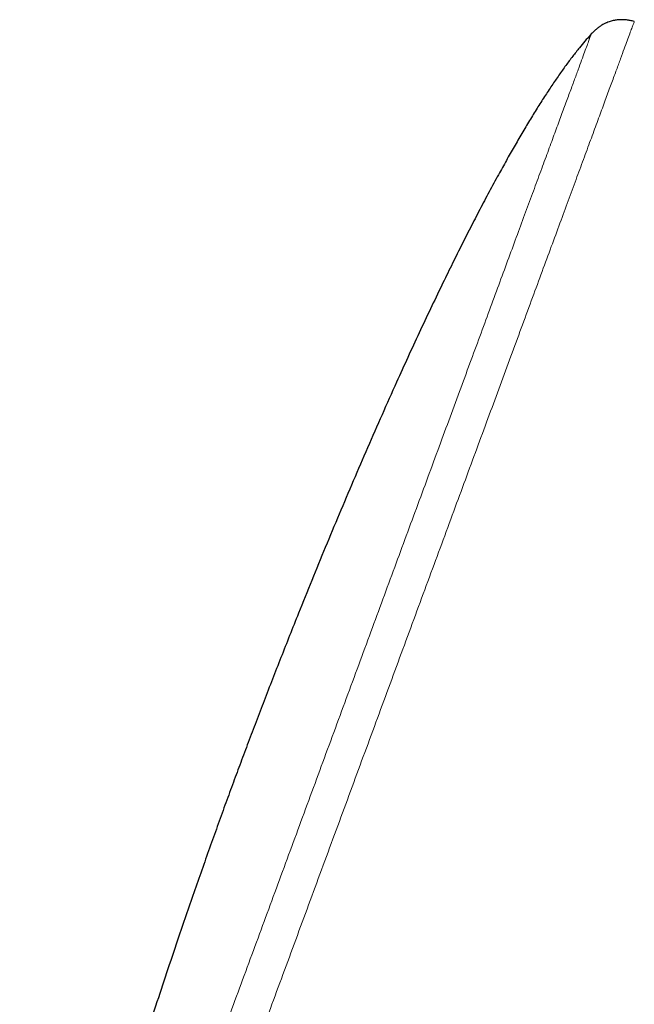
# Model space of a CAD drawing. Header units: millimetres. Extents: x 8 to 976, y 12 to 967.
# Tile 346 of 351: x 677 to 701, y 814 to 853. Entities that reach past the tile are written whole.
import ezdxf

# ---------------------------------------------------------------- set-up
doc = ezdxf.new("R2010")
doc.units = ezdxf.units.MM

msp = doc.modelspace()

# ---------------------------------------------------------------- linework, layer by layer
at = {"color": 252, "linetype": 'Continuous', "lineweight": 0}
for points, knots in [([(700.908, 853.015), (700.905, 853.01), (700.901, 852.998), (700.866, 852.903), (700.811, 852.753), (700.732, 852.541), (700.633, 852.271), (700.512, 851.944), (700.372, 851.563), (700.211, 851.126), (700.028, 850.631), (699.824, 850.078), (699.598, 849.467), (699.353, 848.801), (699.088, 848.083), (698.806, 847.319), (698.508, 846.51), (698.194, 845.66), (697.864, 844.764), (697.516, 843.82), (697.15, 842.828), (696.766, 841.789), (696.369, 840.711), (695.957, 839.596), (695.536, 838.454), (695.105, 837.286), (694.666, 836.096), (694.217, 834.879), (693.756, 833.629), (693.284, 832.349), (692.801, 831.041), (692.312, 829.715), (691.817, 828.373), (691.32, 827.026), (690.822, 825.676), (690.325, 824.328), (689.825, 822.974), (689.322, 821.609), (688.816, 820.237), (688.307, 818.858), (687.801, 817.485), (687.297, 816.12), (686.801, 814.774), (686.312, 813.449), (685.831, 812.147), (685.358, 810.863), (684.888, 809.591), (684.425, 808.334), (683.968, 807.096), (683.521, 805.885), (683.086, 804.705), (682.665, 803.565), (682.26, 802.465), (681.87, 801.408), (681.494, 800.389), (681.13, 799.403), (680.78, 798.454), (680.444, 797.544), (680.126, 796.68), (679.825, 795.865), (679.544, 795.104), (679.284, 794.397), (679.043, 793.746), (678.822, 793.147), (678.62, 792.597), (678.436, 792.1), (678.273, 791.657), (678.131, 791.271), (678.01, 790.945), (677.912, 790.679), (677.836, 790.473), (677.782, 790.327), (677.75, 790.239), (677.743, 790.22), (677.743, 790.22), (677.743, 790.22)], [0, 0, 0, 0, 0.014, 0.028, 0.0419999, 0.0559999, 0.0699998, 0.0837499, 0.0974999, 0.1112499, 0.1249999, 0.1389999, 0.1529999, 0.1669998, 0.1809998, 0.1949997, 0.2087498, 0.2224998, 0.2362498, 0.2499999, 0.2639998, 0.2779998, 0.2919997, 0.3059997, 0.3199996, 0.3337496, 0.3474997, 0.3612497, 0.3749997, 0.3889997, 0.4029997, 0.4169997, 0.4309996, 0.4449996, 0.4587496, 0.4724996, 0.4862496, 0.4999997, 0.5139997, 0.5279995, 0.5419995, 0.5559995, 0.5699995, 0.5837495, 0.5974995, 0.6112495, 0.6249995, 0.6389995, 0.6529995, 0.6669995, 0.6809995, 0.6949994, 0.7087493, 0.7224994, 0.7362494, 0.7499994, 0.7639994, 0.7779994, 0.7919994, 0.8059993, 0.8199993, 0.8337493, 0.8474993, 0.8612494, 0.8749993, 0.8889993, 0.9029993, 0.9169993, 0.9309992, 0.9449992, 0.9587492, 0.9724992, 0.9862492, 0.9999993, 1, 1, 1, 1]), ([(676.778, 791.69), (676.78, 791.696), (676.784, 791.707), (676.818, 791.799), (676.871, 791.945), (676.947, 792.15), (677.044, 792.412), (677.16, 792.728), (677.297, 793.097), (677.453, 793.52), (677.63, 794), (677.827, 794.536), (678.046, 795.128), (678.284, 795.773), (678.54, 796.468), (678.813, 797.209), (679.103, 797.992), (679.406, 798.816), (679.726, 799.683), (680.064, 800.598), (680.418, 801.559), (680.789, 802.565), (681.175, 803.61), (681.573, 804.69), (681.982, 805.797), (682.399, 806.928), (682.824, 808.081), (683.259, 809.26), (683.706, 810.471), (684.163, 811.71), (684.631, 812.978), (685.105, 814.263), (685.584, 815.563), (686.066, 816.868), (686.548, 818.175), (687.03, 819.482), (687.514, 820.793), (688.001, 822.115), (688.492, 823.445), (688.984, 824.78), (689.475, 826.11), (689.963, 827.432), (690.444, 828.737), (690.917, 830.02), (691.383, 831.282), (691.842, 832.526), (692.296, 833.758), (692.745, 834.976), (693.188, 836.175), (693.621, 837.348), (694.042, 838.491), (694.45, 839.596), (694.843, 840.661), (695.22, 841.685), (695.585, 842.673), (695.937, 843.627), (696.276, 844.547), (696.602, 845.429), (696.91, 846.266), (697.202, 847.055), (697.474, 847.793), (697.726, 848.477), (697.959, 849.108), (698.173, 849.688), (698.369, 850.22), (698.547, 850.702), (698.705, 851.132), (698.843, 851.505), (698.96, 851.822), (699.055, 852.079), (699.128, 852.278), (699.18, 852.419), (699.213, 852.508), (699.217, 852.518), (699.219, 852.524)], [0, 0, 0, 0, 0.014, 0.028, 0.042, 0.056, 0.07, 0.08375, 0.0975, 0.11125, 0.125, 0.139, 0.153, 0.167, 0.181, 0.195, 0.20875, 0.2225, 0.23625, 0.25, 0.264, 0.278, 0.292, 0.306, 0.32, 0.33375, 0.3475, 0.36125, 0.375, 0.389, 0.403, 0.417, 0.431, 0.445, 0.45875, 0.4725, 0.48625, 0.5, 0.514, 0.528, 0.542, 0.556, 0.57, 0.58375, 0.5975, 0.61125, 0.625, 0.639, 0.653, 0.667, 0.681, 0.695, 0.70875, 0.7225, 0.73625, 0.75, 0.764, 0.778, 0.792, 0.806, 0.82, 0.83375, 0.8475, 0.86125, 0.875, 0.889, 0.903, 0.917, 0.931, 0.945, 0.95875, 0.9725, 0.98625, 1, 1, 1, 1])]:
    msp.add_open_spline(points, degree=3, knots=knots, dxfattribs=at)
at = {"color": 7, "linetype": 'Continuous', "lineweight": 30}
for points, knots in [([(700.908, 853.015), (700.854, 853.029), (700.753, 853.053), (700.609, 853.074), (700.482, 853.084), (700.372, 853.085), (700.278, 853.079), (700.199, 853.07), (700.131, 853.059), (700.067, 853.046), (699.997, 853.028), (699.914, 853.002), (699.82, 852.966), (699.724, 852.92), (699.627, 852.866), (699.531, 852.803), (699.43, 852.726), (699.323, 852.633), (699.255, 852.561), (699.219, 852.524)], [0, 0, 0, 0, 0.089234, 0.167188, 0.235124, 0.294004, 0.344528, 0.387191, 0.422305, 0.454299, 0.493208, 0.539509, 0.593397, 0.655257, 0.710905, 0.772517, 0.840705, 0.91623, 1, 1, 1, 1]), ([(699.219, 852.523), (699.208, 852.511), (699.122, 852.42), (698.965, 852.239), (698.732, 851.961), (698.482, 851.643), (698.214, 851.285), (697.941, 850.903), (697.662, 850.494), (697.376, 850.06), (697.084, 849.6), (696.788, 849.119), (696.488, 848.617), (696.184, 848.096), (695.878, 847.555), (695.55, 846.964), (695.203, 846.321), (694.835, 845.626), (694.465, 844.911), (694.093, 844.176), (693.719, 843.423), (693.32, 842.608), (692.899, 841.729), (692.455, 840.786), (692.011, 839.827), (691.524, 838.757), (690.996, 837.575), (690.429, 836.283), (689.868, 834.982), (689.316, 833.678), (688.773, 832.375), (688.241, 831.079), (687.774, 829.926), (687.372, 828.917), (687.03, 828.052), (686.697, 827.199), (686.371, 826.359), (686.055, 825.533), (685.748, 824.724), (685.451, 823.933), (685.258, 823.411), (685.163, 823.153)], [0, 0, 0, 0, 0.001568, 0.011492, 0.021944, 0.034929, 0.048618, 0.062996, 0.078042, 0.094063, 0.110735, 0.128035, 0.145937, 0.164416, 0.183447, 0.203004, 0.226449, 0.25053, 0.275206, 0.300431, 0.326163, 0.352359, 0.383766, 0.415683, 0.448036, 0.480752, 0.523663, 0.566903, 0.610309, 0.653721, 0.696977, 0.739913, 0.782368, 0.811193, 0.83966, 0.867717, 0.895312, 0.92239, 0.948899, 0.974787, 1, 1, 1, 1]), ([(685.163, 823.153), (685.064, 822.886), (684.865, 822.344), (684.566, 821.519), (684.263, 820.672), (683.956, 819.806), (683.646, 818.922), (683.335, 818.022), (682.982, 816.991), (682.589, 815.827), (682.159, 814.531), (681.733, 813.221), (681.31, 811.901), (680.895, 810.575), (680.489, 809.249), (680.093, 807.928), (679.737, 806.707), (679.419, 805.59), (679.138, 804.577), (678.868, 803.578), (678.623, 802.642), (678.401, 801.77), (678.202, 800.962), (678.013, 800.17), (677.835, 799.393), (677.669, 798.635), (677.518, 797.91), (677.382, 797.218), (677.26, 796.56), (677.15, 795.923), (677.054, 795.308), (676.975, 794.747), (676.911, 794.238), (676.862, 793.781), (676.823, 793.341), (676.794, 792.921), (676.776, 792.519), (676.769, 792.145), (676.77, 791.871), (676.777, 791.724), (676.779, 791.69)], [0, 0, 0, 0, 0.026151, 0.053025, 0.080564, 0.108707, 0.137397, 0.166574, 0.196179, 0.237477, 0.27932, 0.321554, 0.364029, 0.40659, 0.449085, 0.491362, 0.53327, 0.565841, 0.598016, 0.629724, 0.660891, 0.686859, 0.712342, 0.737295, 0.761677, 0.785443, 0.808551, 0.829697, 0.850187, 0.869984, 0.889055, 0.907367, 0.922025, 0.936117, 0.949624, 0.962532, 0.974824, 0.98649, 0.996903, 1, 1, 1, 1])]:
    msp.add_open_spline(points, degree=3, knots=knots, dxfattribs=at)

doc.saveas('drawing.dxf')
